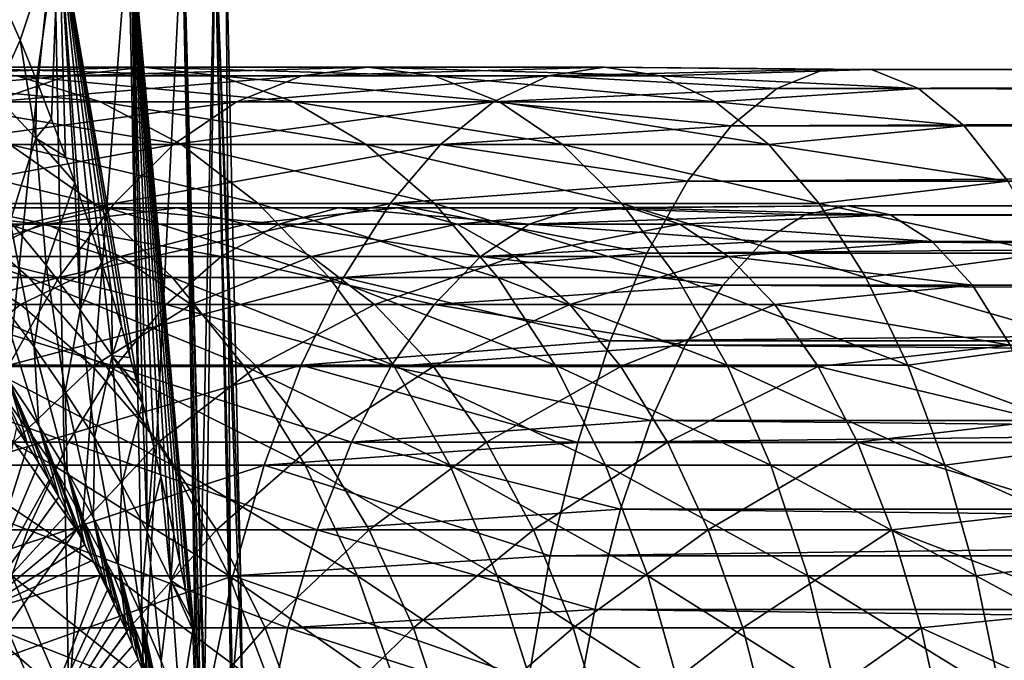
# Model space of a CAD drawing. Header units: metres. Extents: x 26 to 263, y -109 to 109.
# Tile 501 of 656: x 100.76 to 111.41, y 4.59 to 11.51. Entities that reach past the tile are written whole.
import ezdxf

# ---------------------------------------------------------------- set-up
doc = ezdxf.new("R2010")
doc.units = ezdxf.units.M
doc.layers.add('solid_500750', color=7, linetype='CONTINUOUS')

msp = doc.modelspace()

# ---------------------------------------------------------------- linework, layer by layer
at = {"layer": 'solid_500750'}
for points in [[(100.272202, 4.16214, -8.916275), (100.126862, 12.543115, -8.810678), (101.135506, 12.543115, -7.221305)], [(101.292938, 4.16214, -7.307853), (100.272202, 4.16214, -8.916275), (101.135506, 12.543115, -7.221305)], [(101.183853, 12.543115, 7.132659), (100.573639, 11.736312, 8.206505), (100.765572, 11.290514, 7.929624)], [(101.183853, 12.543115, 7.132659), (100.765572, 11.290514, 7.929624), (100.94326, 10.857987, 7.660315)], [(101.183853, 12.543115, 7.132659), (100.94326, 10.857987, 7.660315), (101.106995, 10.439267, 7.399968)], [(101.183853, 12.543115, 7.132659), (101.106995, 10.439267, 7.399968), (101.258575, 10.033756, 7.147298)], [(101.292938, 4.16214, -7.307853), (101.135506, 12.543115, -7.221305), (101.936996, 12.543115, -5.518047)], [(101.183853, 12.543115, 7.132659), (101.95723, 7.861835, 5.79434), (102.047516, 7.532983, 5.589477)], [(101.964699, 12.543115, 5.447567), (101.183853, 12.543115, 7.132659), (102.047516, 7.532983, 5.589477)], [(101.183853, 12.543115, 7.132659), (101.861473, 8.196111, 6.002511), (101.95723, 7.861835, 5.79434)], [(101.183853, 12.543115, 7.132659), (101.758331, 8.540725, 6.217341), (101.861473, 8.196111, 6.002511)], [(101.183853, 12.543115, 7.132659), (101.64753, 8.895577, 6.438343), (101.758331, 8.540725, 6.217341)], [(101.183853, 12.543115, 7.132659), (101.527901, 9.262113, 6.666755), (101.64753, 8.895577, 6.438343)], [(101.183853, 12.543115, 7.132659), (101.398438, 9.641617, 6.903189), (101.527901, 9.262113, 6.666755)], [(101.183853, 12.543115, 7.132659), (101.359009, 9.754002, 6.973129), (101.398438, 9.641617, 6.903189)], [(101.183853, 12.543115, 7.132659), (101.258575, 10.033756, 7.147298), (101.359009, 9.754002, 6.973129)], [(102.104034, 4.16214, -5.584182), (101.292938, 4.16214, -7.307853), (101.936996, 12.543115, -5.518047)], [(102.104034, 4.16214, -5.584182), (101.936996, 12.543115, -5.518047), (102.518692, 12.543115, -3.727767)], [(101.964699, 12.543115, 5.447567), (102.633186, 4.914015, 3.963737), (102.659554, 4.765774, 3.87229)], [(102.531166, 12.543115, 3.678846), (101.964699, 12.543115, 5.447567), (102.659554, 4.765774, 3.87229)], [(101.964699, 12.543115, 5.447567), (102.608292, 5.050486, 4.04799), (102.633186, 4.914015, 3.963737)], [(101.964699, 12.543115, 5.447567), (102.552635, 5.344411, 4.229706), (102.608292, 5.050486, 4.04799)], [(101.964699, 12.543115, 5.447567), (102.492943, 5.644255, 4.415443), (102.552635, 5.344411, 4.229706)], [(101.964699, 12.543115, 5.447567), (102.428886, 5.950712, 4.605488), (102.492943, 5.644255, 4.415443)], [(101.964699, 12.543115, 5.447567), (102.360924, 6.26061, 4.797937), (102.428886, 5.950712, 4.605488)], [(101.964699, 12.543115, 5.447567), (102.288918, 6.573981, 4.99268), (102.360924, 6.26061, 4.797937)], [(101.964699, 12.543115, 5.447567), (102.212723, 6.890733, 5.189709), (102.288918, 6.573981, 4.99268)], [(101.964699, 12.543115, 5.447567), (102.132439, 7.209873, 5.388313), (102.212723, 6.890733, 5.189709)], [(101.964699, 12.543115, 5.447567), (102.091057, 7.369093, 5.487417), (102.132439, 7.209873, 5.388313)], [(101.964699, 12.543115, 5.447567), (102.047516, 7.532983, 5.589477), (102.091057, 7.369093, 5.487417)], [(102.692703, 4.16214, -3.772445), (102.104034, 4.16214, -5.584182), (102.518692, 12.543115, -3.727767)], [(102.692703, 4.16214, -3.772445), (102.518692, 12.543115, -3.727767), (102.871422, 12.543115, -1.878698)], [(102.531166, 12.543115, 3.678846), (102.748863, 4.230798, 3.543376), (102.759872, 4.160825, 3.500491)], [(102.874565, 12.543115, 1.853651), (102.531166, 12.543115, 3.678846), (102.759872, 4.160825, 3.500491)], [(102.531166, 12.543115, 3.678846), (102.706268, 4.492788, 3.704207), (102.748863, 4.230798, 3.543376)], [(102.531166, 12.543115, 3.678846), (102.659554, 4.765774, 3.87229), (102.706268, 4.492788, 3.704207)], [(103.04966, 4.16214, -1.901214), (102.692703, 4.16214, -3.772445), (102.871422, 12.543115, -1.878698)], [(102.874565, 12.543115, 1.853651), (102.759872, 4.160825, 3.500491), (103.066521, 4.16214, 1.762635)], [(103.04966, 4.16214, -1.901214), (102.871422, 12.543115, -1.878698), (102.989624, 12.543115)], [(102.874565, 12.543115, 1.853651), (103.154312, 5.383556), (102.989624, 12.543115)], [(102.874565, 12.543115, 1.853651), (103.169273, 4.16214), (103.154312, 5.383556)], [(102.874565, 12.543115, 1.853651), (103.066521, 4.16214, 1.762635), (103.169273, 4.16214)], [(103.154312, 5.383556), (103.04966, 4.16214, -1.901214), (102.989624, 12.543115)], [(100.497253, 10.695954, 8.473121), (100.765572, 11.290514, 7.929624), (100.573639, 11.736312, 8.206505)], [(100.937782, 10.233142, 7.729266), (100.765572, 11.290514, 7.929624), (100.497253, 10.695954, 8.473121)], [(100.937782, 10.233142, 7.729266), (100.94326, 10.857987, 7.660315), (100.765572, 11.290514, 7.929624)], [(102.095573, 11, 85.048523), (99.807869, 11, 83.29612), (98.885826, 10.905893, 84.396721)], [(101.273064, 10.905893, 86.225372), (102.095573, 11, 85.048523), (98.885826, 10.905893, 84.396721)], [(102.918083, 10.905893, 83.871681), (100.729912, 10.905893, 82.195518), (99.807869, 11, 83.29612)], [(102.095573, 11, 85.048523), (102.918083, 10.905893, 83.871681), (99.807869, 11, 83.29612)], [(104.527443, 11, 86.594666), (102.095573, 11, 85.048523), (101.273064, 10.905893, 86.225372)], [(103.810738, 10.905893, 87.838783), (104.527443, 11, 86.594666), (101.273064, 10.905893, 86.225372)], [(105.244141, 10.905893, 85.350548), (102.918083, 10.905893, 83.871681), (102.095573, 11, 85.048523)], [(104.527443, 11, 86.594666), (105.244141, 10.905893, 85.350548), (102.095573, 11, 85.048523)], [(107.084923, 11, 87.922745), (104.527443, 11, 86.594666), (103.810738, 10.905893, 87.838783)], [(106.4795, 10.905893, 89.224648), (107.084923, 11, 87.922745), (103.810738, 10.905893, 87.838783)], [(107.690353, 10.905893, 86.620842), (105.244141, 10.905893, 85.350548), (104.527443, 11, 86.594666)], [(107.084923, 11, 87.922745), (107.690353, 10.905893, 86.620842), (104.527443, 11, 86.594666)], [(109.456589, 10.974357, 89.715256), (107.084923, 11, 87.922745), (106.4795, 10.905893, 89.224648)], [(108.947891, 10.769925, 91.112907), (109.456589, 10.974357, 89.715256), (106.4795, 10.905893, 89.224648)], [(109.970078, 10.974357, 88.304459), (107.690353, 10.905893, 86.620842), (107.084923, 11, 87.922745)], [(109.456589, 10.974357, 89.715256), (109.970078, 10.974357, 88.304459), (107.084923, 11, 87.922745)], [(109.970078, 10.974357, 88.304459), (110.478783, 10.769925, 86.906807), (107.690353, 10.905893, 86.620842)], [(203.801727, 10.974357, 124.054077), (109.456589, 10.974357, 89.715256), (108.947891, 10.769925, 91.112907)], [(203.29303, 10.769925, 125.451729), (203.801727, 10.974357, 124.054077), (108.947891, 10.769925, 91.112907)], [(204.315216, 10.974357, 122.64328), (109.970078, 10.974357, 88.304459), (109.456589, 10.974357, 89.715256)], [(203.801727, 10.974357, 124.054077), (204.315216, 10.974357, 122.64328), (109.456589, 10.974357, 89.715256)], [(204.823914, 10.769925, 121.245628), (110.478783, 10.769925, 86.906807), (109.970078, 10.974357, 88.304459)], [(204.315216, 10.974357, 122.64328), (204.823914, 10.769925, 121.245628), (109.970078, 10.974357, 88.304459)], [(101.273064, 10.905893, 86.225372), (98.885826, 10.905893, 84.396721), (97.979561, 10.625184, 85.478493)], [(100.46463, 10.625184, 87.38208), (101.273064, 10.905893, 86.225372), (97.979561, 10.625184, 85.478493)], [(101.636177, 10.625184, 81.113747), (99.693504, 10.625184, 79.336266), (98.69632, 10.905893, 80.334846)], [(100.729912, 10.905893, 82.195518), (101.636177, 10.625184, 81.113747), (98.69632, 10.905893, 80.334846)], [(103.810738, 10.905893, 87.838783), (101.273064, 10.905893, 86.225372), (100.46463, 10.625184, 87.38208)], [(103.1063, 10.625184, 89.061615), (103.810738, 10.905893, 87.838783), (100.46463, 10.625184, 87.38208)], [(103.726517, 10.625184, 82.714966), (101.636177, 10.625184, 81.113747), (100.729912, 10.905893, 82.195518)], [(102.918083, 10.905893, 83.871681), (103.726517, 10.625184, 82.714966), (100.729912, 10.905893, 82.195518)], [(105.948578, 10.625184, 84.127716), (103.726517, 10.625184, 82.714966), (102.918083, 10.905893, 83.871681)], [(105.244141, 10.905893, 85.350548), (105.948578, 10.625184, 84.127716), (102.918083, 10.905893, 83.871681)], [(106.4795, 10.905893, 89.224648), (103.810738, 10.905893, 87.838783), (103.1063, 10.625184, 89.061615)], [(105.88443, 10.625184, 90.504272), (106.4795, 10.905893, 89.224648), (103.1063, 10.625184, 89.061615)], [(108.285423, 10.625184, 85.341217), (105.948578, 10.625184, 84.127716), (105.244141, 10.905893, 85.350548)], [(107.690353, 10.905893, 86.620842), (108.285423, 10.625184, 85.341217), (105.244141, 10.905893, 85.350548)], [(108.947891, 10.769925, 91.112907), (106.4795, 10.905893, 89.224648), (105.88443, 10.625184, 90.504272)], [(110.478783, 10.769925, 86.906807), (108.285423, 10.625184, 85.341217), (107.690353, 10.905893, 86.620842)], [(100.937782, 10.233142, 7.729266), (101.106995, 10.439267, 7.399968), (100.94326, 10.857987, 7.660315)], [(108.453445, 10.36487, 92.471382), (108.947891, 10.769925, 91.112907), (105.88443, 10.625184, 90.504272)], [(110.478783, 10.769925, 86.906807), (110.973228, 10.36487, 85.548332), (108.285423, 10.625184, 85.341217)], [(203.29303, 10.769925, 125.451729), (108.947891, 10.769925, 91.112907), (108.453445, 10.36487, 92.471382)], [(202.798584, 10.36487, 126.810204), (203.29303, 10.769925, 125.451729), (108.453445, 10.36487, 92.471382)], [(205.318359, 10.36487, 119.887154), (110.973228, 10.36487, 85.548332), (110.478783, 10.769925, 86.906807)], [(204.823914, 10.769925, 121.245628), (205.318359, 10.36487, 119.887154), (110.478783, 10.769925, 86.906807)], [(100.937782, 10.233142, 7.729266), (100.497253, 10.695954, 8.473121), (100.659607, 9.331402, 8.581141)], [(103.1063, 10.625184, 89.061615), (100.46463, 10.625184, 87.38208), (99.684105, 10.162675, 88.498863)], [(102.426186, 10.162675, 90.242233), (103.1063, 10.625184, 89.061615), (99.684105, 10.162675, 88.498863)], [(102.511162, 10.162675, 80.069313), (100.656273, 10.162675, 78.372154), (99.693504, 10.625184, 79.336266)], [(101.636177, 10.625184, 81.113747), (102.511162, 10.162675, 80.069313), (99.693504, 10.625184, 79.336266)], [(104.507042, 10.162675, 81.598183), (102.511162, 10.162675, 80.069313), (101.636177, 10.625184, 81.113747)], [(103.726517, 10.625184, 82.714966), (104.507042, 10.162675, 81.598183), (101.636177, 10.625184, 81.113747)], [(105.88443, 10.625184, 90.504272), (103.1063, 10.625184, 89.061615), (102.426186, 10.162675, 90.242233)], [(105.309898, 10.162675, 91.739723), (105.88443, 10.625184, 90.504272), (102.426186, 10.162675, 90.242233)], [(106.6287, 10.162675, 82.947098), (104.507042, 10.162675, 81.598183), (103.726517, 10.625184, 82.714966)], [(105.948578, 10.625184, 84.127716), (106.6287, 10.162675, 82.947098), (103.726517, 10.625184, 82.714966)], [(108.453445, 10.36487, 92.471382), (105.88443, 10.625184, 90.504272), (105.309898, 10.162675, 91.739723)], [(108.859947, 10.162675, 84.105766), (106.6287, 10.162675, 82.947098), (105.948578, 10.625184, 84.127716)], [(108.285423, 10.625184, 85.341217), (108.859947, 10.162675, 84.105766), (105.948578, 10.625184, 84.127716)], [(110.973228, 10.36487, 85.548332), (108.859947, 10.162675, 84.105766), (108.285423, 10.625184, 85.341217)], [(100.937782, 10.233142, 7.729266), (101.258575, 10.033756, 7.147298), (101.106995, 10.439267, 7.399968)], [(107.982468, 9.766737, 93.765373), (108.453445, 10.36487, 92.471382), (105.309898, 10.162675, 91.739723)], [(202.798584, 10.36487, 126.810204), (108.453445, 10.36487, 92.471382), (107.982468, 9.766737, 93.765373)], [(202.327606, 9.766737, 128.104202), (202.798584, 10.36487, 126.810204), (107.982468, 9.766737, 93.765373)], [(110.973228, 10.36487, 85.548332), (111.444199, 9.766737, 84.254341), (108.859947, 10.162675, 84.105766)], [(205.789337, 9.766737, 118.593163), (111.444199, 9.766737, 84.254341), (110.973228, 10.36487, 85.548332)], [(205.318359, 10.36487, 119.887154), (205.789337, 9.766737, 118.593163), (110.973228, 10.36487, 85.548332)], [(100.937782, 10.233142, 7.729266), (100.659607, 9.331402, 8.581141), (101.047371, 8.859103, 7.821265)], [(100.937782, 10.233142, 7.729266), (101.359009, 9.754002, 6.973129), (101.258575, 10.033756, 7.147298)], [(100.937782, 10.233142, 7.729266), (101.047371, 8.859103, 7.821265), (101.359009, 9.754002, 6.973129)], [(102.426186, 10.162675, 90.242233), (99.684105, 10.162675, 88.498863), (98.944839, 9.526279, 89.55661)], [(101.782013, 9.526279, 91.360443), (102.426186, 10.162675, 90.242233), (98.944839, 9.526279, 89.55661)], [(101.568146, 9.526279, 77.459007), (99.94458, 9.526279, 75.689522), (98.95652, 10.162675, 76.519638)], [(100.656273, 10.162675, 78.372154), (101.568146, 9.526279, 77.459007), (98.95652, 10.162675, 76.519638)], [(103.33989, 9.526279, 79.080101), (101.568146, 9.526279, 77.459007), (100.656273, 10.162675, 78.372154)], [(102.511162, 10.162675, 80.069313), (103.33989, 9.526279, 79.080101), (100.656273, 10.162675, 78.372154)], [(105.309898, 10.162675, 91.739723), (102.426186, 10.162675, 90.242233), (101.782013, 9.526279, 91.360443)], [(104.765747, 9.526279, 92.909866), (105.309898, 10.162675, 91.739723), (101.782013, 9.526279, 91.360443)], [(105.246315, 9.526279, 80.540436), (103.33989, 9.526279, 79.080101), (102.511162, 10.162675, 80.069313)], [(104.507042, 10.162675, 81.598183), (105.246315, 9.526279, 80.540436), (102.511162, 10.162675, 80.069313)], [(107.272865, 9.526279, 81.828888), (105.246315, 9.526279, 80.540436), (104.507042, 10.162675, 81.598183)], [(106.6287, 10.162675, 82.947098), (107.272865, 9.526279, 81.828888), (104.507042, 10.162675, 81.598183)], [(107.982468, 9.766737, 93.765373), (105.309898, 10.162675, 91.739723), (104.765747, 9.526279, 92.909866)], [(109.404106, 9.526279, 82.935623), (107.272865, 9.526279, 81.828888), (106.6287, 10.162675, 82.947098)], [(108.859947, 10.162675, 84.105766), (109.404106, 9.526279, 82.935623), (106.6287, 10.162675, 82.947098)], [(111.444199, 9.766737, 84.254341), (109.404106, 9.526279, 82.935623), (108.859947, 10.162675, 84.105766)], [(101.415146, 8.37451, 7.051849), (101.359009, 9.754002, 6.973129), (101.047371, 8.859103, 7.821265)], [(101.415146, 8.37451, 7.051849), (101.398438, 9.641617, 6.903189), (101.359009, 9.754002, 6.973129)], [(107.543739, 8.986669, 94.970779), (107.982468, 9.766737, 93.765373), (104.765747, 9.526279, 92.909866)], [(202.327606, 9.766737, 128.104202), (107.982468, 9.766737, 93.765373), (107.543739, 8.986669, 94.970779)], [(201.88887, 8.986669, 129.309601), (202.327606, 9.766737, 128.104202), (107.543739, 8.986669, 94.970779)], [(111.444199, 9.766737, 84.254341), (111.882935, 8.986669, 83.048935), (109.404106, 9.526279, 82.935623)], [(101.415146, 8.37451, 7.051849), (101.527901, 9.262113, 6.666755), (101.398438, 9.641617, 6.903189)], [(101.782013, 9.526279, 91.360443), (98.944839, 9.526279, 89.55661), (98.259483, 8.726887, 90.537224)], [(101.184822, 8.726887, 92.39711), (101.782013, 9.526279, 91.360443), (98.259483, 8.726887, 90.537224)], [(100.860588, 8.726887, 74.919952), (99.461235, 8.726887, 73.098419), (98.481583, 9.526279, 73.785141)], [(99.94458, 9.526279, 75.689522), (100.860588, 8.726887, 74.919952), (98.481583, 9.526279, 73.785141)], [(100.988327, 9.301299, 86.632774), (98.566635, 9.301299, 84.777733), (99.391541, 9.477854, 83.793076)], [(101.04911, 9.301299, 81.814507), (100.224197, 9.477854, 82.799164), (99.047539, 9.301299, 79.983139)], [(101.72419, 9.477854, 85.57991), (99.391541, 9.477854, 83.793076), (100.224197, 9.477854, 82.799164)], [(101.72419, 9.477854, 85.57991), (100.988327, 9.301299, 86.632774), (99.391541, 9.477854, 83.793076)], [(102.413521, 8.726887, 76.61245), (100.860588, 8.726887, 74.919952), (99.94458, 9.526279, 75.689522)], [(101.568146, 9.526279, 77.459007), (102.413521, 8.726887, 76.61245), (99.94458, 9.526279, 75.689522)], [(102.466965, 9.477854, 84.517143), (100.224197, 9.477854, 82.799164), (101.04911, 9.301299, 81.814507)], [(102.466965, 9.477854, 84.517143), (101.72419, 9.477854, 85.57991), (100.224197, 9.477854, 82.799164)], [(103.56263, 9.301299, 88.26947), (100.988327, 9.301299, 86.632774), (101.72419, 9.477854, 85.57991)], [(103.20282, 9.301299, 83.464272), (102.466965, 9.477854, 84.517143), (101.04911, 9.301299, 81.814507)], [(104.765747, 9.526279, 92.909866), (101.782013, 9.526279, 91.360443), (101.184822, 8.726887, 92.39711)], [(104.261269, 8.726887, 93.994682), (104.765747, 9.526279, 92.909866), (101.184822, 8.726887, 92.39711)], [(104.108185, 8.726887, 78.163017), (102.413521, 8.726887, 76.61245), (101.568146, 9.526279, 77.459007)], [(103.33989, 9.526279, 79.080101), (104.108185, 8.726887, 78.163017), (101.568146, 9.526279, 77.459007)], [(104.203827, 9.477854, 87.156425), (101.72419, 9.477854, 85.57991), (102.466965, 9.477854, 84.517143)], [(104.203827, 9.477854, 87.156425), (103.56263, 9.301299, 88.26947), (101.72419, 9.477854, 85.57991)], [(104.851051, 9.477854, 86.032906), (102.466965, 9.477854, 84.517143), (103.20282, 9.301299, 83.464272)], [(104.851051, 9.477854, 86.032906), (104.203827, 9.477854, 87.156425), (102.466965, 9.477854, 84.517143)], [(105.492249, 9.301299, 84.919853), (104.851051, 9.477854, 86.032906), (103.20282, 9.301299, 83.464272)], [(105.931671, 8.726887, 79.559822), (104.108185, 8.726887, 78.163017), (103.33989, 9.526279, 79.080101)], [(105.246315, 9.526279, 80.540436), (105.931671, 8.726887, 79.559822), (103.33989, 9.526279, 79.080101)], [(106.269913, 9.301299, 89.675339), (103.56263, 9.301299, 88.26947), (104.203827, 9.477854, 87.156425)], [(106.811554, 9.477854, 88.510597), (104.203827, 9.477854, 87.156425), (104.851051, 9.477854, 86.032906)], [(106.811554, 9.477854, 88.510597), (106.269913, 9.301299, 89.675339), (104.203827, 9.477854, 87.156425)], [(107.543739, 8.986669, 94.970779), (104.765747, 9.526279, 92.909866), (104.261269, 8.726887, 93.994682)], [(107.358292, 9.477854, 87.3349), (104.851051, 9.477854, 86.032906), (105.492249, 9.301299, 84.919853)], [(107.358292, 9.477854, 87.3349), (106.811554, 9.477854, 88.510597), (104.851051, 9.477854, 86.032906)], [(107.870064, 8.726887, 80.792221), (105.931671, 8.726887, 79.559822), (105.246315, 9.526279, 80.540436)], [(107.272865, 9.526279, 81.828888), (107.870064, 8.726887, 80.792221), (105.246315, 9.526279, 80.540436)], [(107.89994, 9.301299, 86.170151), (107.358292, 9.477854, 87.3349), (105.492249, 9.301299, 84.919853)], [(109.250931, 9.403304, 90.280312), (106.269913, 9.301299, 89.675339), (106.811554, 9.477854, 88.510597)], [(109.713333, 9.5, 89.009857), (106.811554, 9.477854, 88.510597), (107.358292, 9.477854, 87.3349)], [(109.713333, 9.5, 89.009857), (109.250931, 9.403304, 90.280312), (106.811554, 9.477854, 88.510597)], [(109.908577, 8.726887, 81.850807), (107.870064, 8.726887, 80.792221), (107.272865, 9.526279, 81.828888)], [(109.404106, 9.526279, 82.935623), (109.908577, 8.726887, 81.850807), (107.272865, 9.526279, 81.828888)], [(110.175743, 9.403304, 87.739403), (109.713333, 9.5, 89.009857), (107.358292, 9.477854, 87.3349)], [(110.175743, 9.403304, 87.739403), (107.358292, 9.477854, 87.3349), (107.89994, 9.301299, 86.170151)], [(203.596069, 9.403304, 124.619133), (109.250931, 9.403304, 90.280312), (109.713333, 9.5, 89.009857)], [(111.882935, 8.986669, 83.048935), (109.908577, 8.726887, 81.850807), (109.404106, 9.526279, 82.935623)], [(204.058472, 9.5, 123.348679), (109.713333, 9.5, 89.009857), (110.175743, 9.403304, 87.739403)], [(204.058472, 9.5, 123.348679), (203.596069, 9.403304, 124.619133), (109.713333, 9.5, 89.009857)], [(204.520889, 9.403304, 122.078224), (204.058472, 9.5, 123.348679), (110.175743, 9.403304, 87.739403)], [(109.250931, 9.403304, 90.280312), (108.797935, 9.115183, 91.524902), (106.269913, 9.301299, 89.675339)], [(110.628738, 9.115183, 86.494804), (110.175743, 9.403304, 87.739403), (107.89994, 9.301299, 86.170151)], [(203.143066, 9.115183, 125.863731), (108.797935, 9.115183, 91.524902), (109.250931, 9.403304, 90.280312)], [(203.596069, 9.403304, 124.619133), (203.143066, 9.115183, 125.863731), (109.250931, 9.403304, 90.280312)], [(204.520889, 9.403304, 122.078224), (110.175743, 9.403304, 87.739403), (110.628738, 9.115183, 86.494804)], [(204.973877, 9.115183, 120.833633), (204.520889, 9.403304, 122.078224), (110.628738, 9.115183, 86.494804)], [(100.988327, 9.301299, 86.632774), (100.273102, 8.951479, 87.656128), (98.566635, 9.301299, 84.777733)], [(101.04911, 9.301299, 81.814507), (99.047539, 9.301299, 79.983139), (99.929764, 8.951479, 79.099678)], [(101.850891, 8.951479, 80.857452), (101.04911, 9.301299, 81.814507), (99.929764, 8.951479, 79.099678)], [(102.939407, 8.951479, 89.351326), (100.273102, 8.951479, 87.656128), (100.988327, 9.301299, 86.632774)], [(100.659607, 9.331402, 8.581141), (100.561928, 8.449957, 9.483027), (100.918335, 7.974604, 8.716702)], [(101.047371, 8.859103, 7.821265), (100.659607, 9.331402, 8.581141), (100.918335, 7.974604, 8.716702)], [(103.56263, 9.301299, 88.26947), (102.939407, 8.951479, 89.351326), (100.988327, 9.301299, 86.632774)], [(103.20282, 9.301299, 83.464272), (101.04911, 9.301299, 81.814507), (101.850891, 8.951479, 80.857452)], [(101.415146, 8.37451, 7.051849), (101.64753, 8.895577, 6.438343), (101.527901, 9.262113, 6.666755)], [(103.918053, 8.951479, 82.440918), (103.20282, 9.301299, 83.464272), (101.850891, 8.951479, 80.857452)], [(105.743446, 8.951479, 90.807442), (102.939407, 8.951479, 89.351326), (103.56263, 9.301299, 88.26947)], [(105.492249, 9.301299, 84.919853), (103.20282, 9.301299, 83.464272), (103.918053, 8.951479, 82.440918)], [(106.269913, 9.301299, 89.675339), (105.743446, 8.951479, 90.807442), (103.56263, 9.301299, 88.26947)], [(106.115471, 8.951479, 83.838005), (105.492249, 9.301299, 84.919853), (103.918053, 8.951479, 82.440918)], [(107.89994, 9.301299, 86.170151), (105.492249, 9.301299, 84.919853), (106.115471, 8.951479, 83.838005)], [(108.797935, 9.115183, 91.524902), (105.743446, 8.951479, 90.807442), (106.269913, 9.301299, 89.675339)], [(108.426407, 8.951479, 85.038048), (107.89994, 9.301299, 86.170151), (106.115471, 8.951479, 83.838005)], [(110.628738, 9.115183, 86.494804), (107.89994, 9.301299, 86.170151), (108.426407, 8.951479, 85.038048)], [(108.797935, 9.115183, 91.524902), (108.363571, 8.641504, 92.7183), (105.743446, 8.951479, 90.807442)], [(202.70871, 8.641504, 127.057121), (108.363571, 8.641504, 92.7183), (108.797935, 9.115183, 91.524902)], [(111.063095, 8.641504, 85.301414), (110.628738, 9.115183, 86.494804), (108.426407, 8.951479, 85.038048)], [(203.143066, 9.115183, 125.863731), (202.70871, 8.641504, 127.057121), (108.797935, 9.115183, 91.524902)], [(204.973877, 9.115183, 120.833633), (110.628738, 9.115183, 86.494804), (111.063095, 8.641504, 85.301414)], [(205.408234, 8.641504, 119.640236), (204.973877, 9.115183, 120.833633), (111.063095, 8.641504, 85.301414)], [(100.770111, 8.43491, 78.258156), (99.929764, 8.951479, 79.099678), (99.079865, 8.43491, 76.416008)], [(102.345764, 8.43491, 90.381828), (99.59182, 8.43491, 88.630913), (100.273102, 8.951479, 87.656128)], [(101.850891, 8.951479, 80.857452), (99.929764, 8.951479, 79.099678), (100.770111, 8.43491, 78.258156)], [(102.939407, 8.951479, 89.351326), (102.345764, 8.43491, 90.381828), (100.273102, 8.951479, 87.656128)], [(102.614616, 8.43491, 79.945824), (101.850891, 8.951479, 80.857452), (100.770111, 8.43491, 78.258156)], [(103.918053, 8.951479, 82.440918), (101.850891, 8.951479, 80.857452), (102.614616, 8.43491, 79.945824)], [(105.241974, 8.43491, 91.885803), (102.345764, 8.43491, 90.381828), (102.939407, 8.951479, 89.351326)], [(104.599335, 8.43491, 81.466141), (103.918053, 8.951479, 82.440918), (102.614616, 8.43491, 79.945824)], [(105.743446, 8.951479, 90.807442), (105.241974, 8.43491, 91.885803), (102.939407, 8.951479, 89.351326)], [(106.115471, 8.951479, 83.838005), (103.918053, 8.951479, 82.440918), (104.599335, 8.43491, 81.466141)], [(107.145416, 8.039196, 96.065147), (107.543739, 8.986669, 94.970779), (104.261269, 8.726887, 93.994682)], [(106.709114, 8.43491, 82.807503), (106.115471, 8.951479, 83.838005), (104.599335, 8.43491, 81.466141)], [(108.363571, 8.641504, 92.7183), (105.241974, 8.43491, 91.885803), (105.743446, 8.951479, 90.807442)], [(108.426407, 8.951479, 85.038048), (106.115471, 8.951479, 83.838005), (106.709114, 8.43491, 82.807503)], [(108.927879, 8.43491, 83.959686), (108.426407, 8.951479, 85.038048), (106.709114, 8.43491, 82.807503)], [(201.88887, 8.986669, 129.309601), (107.543739, 8.986669, 94.970779), (107.145416, 8.039196, 96.065147)], [(201.490555, 8.039196, 130.403976), (201.88887, 8.986669, 129.309601), (107.145416, 8.039196, 96.065147)], [(111.063095, 8.641504, 85.301414), (108.426407, 8.951479, 85.038048), (108.927879, 8.43491, 83.959686)], [(111.882935, 8.986669, 83.048935), (112.28125, 8.039196, 81.954567), (109.908577, 8.726887, 81.850807)], [(101.047371, 8.859103, 7.821265), (100.918335, 7.974604, 8.716702), (101.254318, 7.488994, 7.941622)], [(101.415146, 8.37451, 7.051849), (101.047371, 8.859103, 7.821265), (101.254318, 7.488994, 7.941622)], [(101.762962, 7.878024, 6.273802), (101.64753, 8.895577, 6.438343), (101.415146, 8.37451, 7.051849)], [(101.762962, 7.878024, 6.273802), (101.758331, 8.540725, 6.217341), (101.64753, 8.895577, 6.438343)], [(101.184822, 8.726887, 92.39711), (98.259483, 8.726887, 90.537224), (97.639755, 7.778174, 91.42392)], [(100.644821, 7.778174, 93.334488), (101.184822, 8.726887, 92.39711), (97.639755, 7.778174, 91.42392)], [(101.688866, 7.778174, 74.224075), (100.347069, 7.778174, 72.477463), (99.461235, 8.726887, 73.098419)], [(100.860588, 8.726887, 74.919952), (101.688866, 7.778174, 74.224075), (99.461235, 8.726887, 73.098419)], [(104.261269, 8.726887, 93.994682), (101.184822, 8.726887, 92.39711), (100.644821, 7.778174, 93.334488)], [(103.805107, 7.778174, 94.975601), (104.261269, 8.726887, 93.994682), (100.644821, 7.778174, 93.334488)], [(103.177933, 7.778174, 75.84697), (101.688866, 7.778174, 74.224075), (100.860588, 8.726887, 74.919952)], [(102.413521, 8.726887, 76.61245), (103.177933, 7.778174, 75.84697), (100.860588, 8.726887, 74.919952)], [(104.802902, 7.778174, 77.333763), (103.177933, 7.778174, 75.84697), (102.413521, 8.726887, 76.61245)], [(104.108185, 8.726887, 78.163017), (104.802902, 7.778174, 77.333763), (102.413521, 8.726887, 76.61245)], [(107.145416, 8.039196, 96.065147), (104.261269, 8.726887, 93.994682), (103.805107, 7.778174, 94.975601)], [(106.551392, 7.778174, 78.673126), (104.802902, 7.778174, 77.333763), (104.108185, 8.726887, 78.163017)], [(105.931671, 8.726887, 79.559822), (106.551392, 7.778174, 78.673126), (104.108185, 8.726887, 78.163017)], [(108.363571, 8.641504, 92.7183), (107.956688, 7.991909, 93.836197), (105.241974, 8.43491, 91.885803)], [(108.410057, 7.778174, 79.854836), (106.551392, 7.778174, 78.673126), (105.931671, 8.726887, 79.559822)], [(107.870064, 8.726887, 80.792221), (108.410057, 7.778174, 79.854836), (105.931671, 8.726887, 79.559822)], [(110.364738, 7.778174, 80.869888), (108.410057, 7.778174, 79.854836), (107.870064, 8.726887, 80.792221)], [(109.908577, 8.726887, 81.850807), (110.364738, 7.778174, 80.869888), (107.870064, 8.726887, 80.792221)], [(202.301834, 7.991909, 128.175018), (107.956688, 7.991909, 93.836197), (108.363571, 8.641504, 92.7183)], [(202.70871, 8.641504, 127.057121), (202.301834, 7.991909, 128.175018), (108.363571, 8.641504, 92.7183)], [(111.469978, 7.991909, 84.18351), (111.063095, 8.641504, 85.301414), (108.927879, 8.43491, 83.959686)], [(112.28125, 8.039196, 81.954567), (110.364738, 7.778174, 80.869888), (109.908577, 8.726887, 81.850807)], [(205.408234, 8.641504, 119.640236), (111.063095, 8.641504, 85.301414), (111.469978, 7.991909, 84.18351)], [(101.762962, 7.878024, 6.273802), (101.861473, 8.196111, 6.002511), (101.758331, 8.540725, 6.217341)], [(101.792763, 7.761214, 91.341782), (98.957176, 7.761214, 89.538963), (99.59182, 8.43491, 88.630913)], [(100.770111, 8.43491, 78.258156), (99.079865, 8.43491, 76.416008), (99.928093, 7.761214, 75.703377)], [(102.345764, 8.43491, 90.381828), (101.792763, 7.761214, 91.341782), (99.59182, 8.43491, 88.630913)], [(101.552925, 7.761214, 77.474243), (100.770111, 8.43491, 78.258156), (99.928093, 7.761214, 75.703377)], [(100.561928, 8.449957, 9.483027), (100.64283, 7.610109, 10.41847), (100.969994, 7.123707, 9.644343)], [(100.918335, 7.974604, 8.716702), (100.561928, 8.449957, 9.483027), (100.969994, 7.123707, 9.644343)], [(102.614616, 8.43491, 79.945824), (100.770111, 8.43491, 78.258156), (101.552925, 7.761214, 77.474243)], [(103.326057, 7.761214, 79.096611), (102.614616, 8.43491, 79.945824), (101.552925, 7.761214, 77.474243)], [(104.774826, 7.761214, 92.890343), (101.792763, 7.761214, 91.341782), (102.345764, 8.43491, 90.381828)], [(105.241974, 8.43491, 91.885803), (104.774826, 7.761214, 92.890343), (102.345764, 8.43491, 90.381828)], [(104.599335, 8.43491, 81.466141), (102.614616, 8.43491, 79.945824), (103.326057, 7.761214, 79.096611)], [(105.233978, 7.761214, 80.55809), (104.599335, 8.43491, 81.466141), (103.326057, 7.761214, 79.096611)], [(106.709114, 8.43491, 82.807503), (104.599335, 8.43491, 81.466141), (105.233978, 7.761214, 80.55809)], [(107.956688, 7.991909, 93.836197), (104.774826, 7.761214, 92.890343), (105.241974, 8.43491, 91.885803)], [(107.262115, 7.761214, 81.847549), (106.709114, 8.43491, 82.807503), (105.233978, 7.761214, 80.55809)], [(108.927879, 8.43491, 83.959686), (106.709114, 8.43491, 82.807503), (107.262115, 7.761214, 81.847549)], [(109.39502, 7.761214, 82.955147), (108.927879, 8.43491, 83.959686), (107.262115, 7.761214, 81.847549)], [(111.469978, 7.991909, 84.18351), (108.927879, 8.43491, 83.959686), (109.39502, 7.761214, 82.955147)], [(101.415146, 8.37451, 7.051849), (101.254318, 7.488994, 7.941622), (101.57003, 6.993539, 7.158713)], [(101.762962, 7.878024, 6.273802), (101.415146, 8.37451, 7.051849), (101.57003, 6.993539, 7.158713)], [(101.762962, 7.878024, 6.273802), (101.95723, 7.861835, 5.79434), (101.861473, 8.196111, 6.002511)], [(100.294075, 8.08781, 11.183656), (100.726112, 7.102076, 11.772091), (100.850204, 6.90841, 11.470826)], [(100.64283, 7.610109, 10.41847), (100.294075, 8.08781, 11.183656), (100.850204, 6.90841, 11.470826)], [(106.794937, 6.941967, 97.028091), (107.145416, 8.039196, 96.065147), (103.805107, 7.778174, 94.975601)], [(107.956688, 7.991909, 93.836197), (107.585564, 7.179621, 94.85585), (104.774826, 7.761214, 92.890343)], [(201.490555, 8.039196, 130.403976), (107.145416, 8.039196, 96.065147), (106.794937, 6.941967, 97.028091)], [(201.140076, 6.941967, 131.366913), (201.490555, 8.039196, 130.403976), (106.794937, 6.941967, 97.028091)], [(201.93071, 7.179621, 129.194672), (107.585564, 7.179621, 94.85585), (107.956688, 7.991909, 93.836197)], [(202.301834, 7.991909, 128.175018), (201.93071, 7.179621, 129.194672), (107.956688, 7.991909, 93.836197)], [(111.841103, 7.179621, 83.163864), (111.469978, 7.991909, 84.18351), (109.39502, 7.761214, 82.955147)], [(112.28125, 8.039196, 81.954567), (112.631737, 6.941967, 80.991623), (110.364738, 7.778174, 80.869888)], [(100.918335, 7.974604, 8.716702), (100.969994, 7.123707, 9.644343), (101.275917, 6.629114, 8.862286)], [(101.254318, 7.488994, 7.941622), (100.918335, 7.974604, 8.716702), (101.275917, 6.629114, 8.862286)], [(101.762962, 7.878024, 6.273802), (101.57003, 6.993539, 7.158713), (101.865608, 6.488531, 6.368824)], [(101.762962, 7.878024, 6.273802), (102.091057, 7.369093, 5.487417), (102.047516, 7.532983, 5.589477)], [(101.762962, 7.878024, 6.273802), (101.865608, 6.488531, 6.368824), (102.091057, 7.369093, 5.487417)], [(101.762962, 7.878024, 6.273802), (102.047516, 7.532983, 5.589477), (101.95723, 7.861835, 5.79434)], [(101.123924, 6.696376, 71.932892), (99.984161, 6.696376, 70.145729), (99.162766, 7.778174, 70.620445)], [(100.347069, 7.778174, 72.477463), (101.123924, 6.696376, 71.932892), (99.162766, 7.778174, 70.620445)], [(103.805107, 7.778174, 94.975601), (100.644821, 7.778174, 93.334488), (100.171257, 6.696376, 94.156555)], [(103.405067, 6.696376, 95.835846), (103.805107, 7.778174, 94.975601), (100.171257, 6.696376, 94.156555)], [(102.415253, 6.696376, 73.613815), (101.123924, 6.696376, 71.932892), (100.347069, 7.778174, 72.477463)], [(101.688866, 7.778174, 74.224075), (102.415253, 6.696376, 73.613815), (100.347069, 7.778174, 72.477463)], [(103.848305, 6.696376, 75.175659), (102.415253, 6.696376, 73.613815), (101.688866, 7.778174, 74.224075)], [(103.177933, 7.778174, 75.84697), (103.848305, 6.696376, 75.175659), (101.688866, 7.778174, 74.224075)], [(105.412155, 6.696376, 76.606529), (103.848305, 6.696376, 75.175659), (103.177933, 7.778174, 75.84697)], [(104.802902, 7.778174, 77.333763), (105.412155, 6.696376, 76.606529), (103.177933, 7.778174, 75.84697)], [(106.794937, 6.941967, 97.028091), (103.805107, 7.778174, 94.975601), (103.405067, 6.696376, 95.835846)], [(107.094872, 6.696376, 77.895515), (105.412155, 6.696376, 76.606529), (104.802902, 7.778174, 77.333763)], [(106.551392, 7.778174, 78.673126), (107.094872, 6.696376, 77.895515), (104.802902, 7.778174, 77.333763)], [(108.883629, 6.696376, 79.032776), (107.094872, 6.696376, 77.895515), (106.551392, 7.778174, 78.673126)], [(108.410057, 7.778174, 79.854836), (108.883629, 6.696376, 79.032776), (106.551392, 7.778174, 78.673126)], [(110.764778, 6.696376, 80.009644), (108.883629, 6.696376, 79.032776), (108.410057, 7.778174, 79.854836)], [(110.364738, 7.778174, 80.869888), (110.764778, 6.696376, 80.009644), (108.410057, 7.778174, 79.854836)], [(112.631737, 6.941967, 80.991623), (110.764778, 6.696376, 80.009644), (110.364738, 7.778174, 80.869888)], [(101.290703, 6.942942, 92.213303), (98.380997, 6.942942, 90.363358), (98.957176, 7.761214, 89.538963)], [(101.792763, 7.761214, 91.341782), (101.290703, 6.942942, 92.213303), (98.957176, 7.761214, 89.538963)], [(101.552925, 7.761214, 77.474243), (99.928093, 7.761214, 75.703377), (100.698174, 6.942942, 75.056396)], [(102.263634, 6.942942, 76.76255), (101.552925, 7.761214, 77.474243), (100.698174, 6.942942, 75.056396)], [(104.350716, 6.942942, 93.802345), (101.290703, 6.942942, 92.213303), (101.792763, 7.761214, 91.341782)], [(103.326057, 7.761214, 79.096611), (101.552925, 7.761214, 77.474243), (102.263634, 6.942942, 76.76255)], [(104.774826, 7.761214, 92.890343), (104.350716, 6.942942, 93.802345), (101.792763, 7.761214, 91.341782)], [(103.97197, 6.942942, 78.325623), (103.326057, 7.761214, 79.096611), (102.263634, 6.942942, 76.76255)], [(105.233978, 7.761214, 80.55809), (103.326057, 7.761214, 79.096611), (103.97197, 6.942942, 78.325623)], [(105.81015, 6.942942, 79.733688), (105.233978, 7.761214, 80.55809), (103.97197, 6.942942, 78.325623)], [(107.585564, 7.179621, 94.85585), (104.350716, 6.942942, 93.802345), (104.774826, 7.761214, 92.890343)], [(107.262115, 7.761214, 81.847549), (105.233978, 7.761214, 80.55809), (105.81015, 6.942942, 79.733688)], [(107.764175, 6.942942, 80.976028), (107.262115, 7.761214, 81.847549), (105.81015, 6.942942, 79.733688)], [(109.39502, 7.761214, 82.955147), (107.262115, 7.761214, 81.847549), (107.764175, 6.942942, 80.976028)], [(109.81913, 6.942942, 82.043152), (109.39502, 7.761214, 82.955147), (107.764175, 6.942942, 80.976028)], [(111.841103, 7.179621, 83.163864), (109.39502, 7.761214, 82.955147), (109.81913, 6.942942, 82.043152)], [(100.64283, 7.610109, 10.41847), (100.850204, 6.90841, 11.470826), (100.96772, 6.718817, 11.176435)], [(100.64283, 7.610109, 10.41847), (100.96772, 6.718817, 11.176435), (101.078979, 6.533374, 10.888866)], [(100.64283, 7.610109, 10.41847), (101.078979, 6.533374, 10.888866), (101.184212, 6.352297, 10.608124)], [(100.969994, 7.123707, 9.644343), (100.64283, 7.610109, 10.41847), (101.184212, 6.352297, 10.608124)], [(101.254318, 7.488994, 7.941622), (101.275917, 6.629114, 8.862286), (101.560883, 6.126758, 8.073235)], [(101.57003, 6.993539, 7.158713), (101.254318, 7.488994, 7.941622), (101.560883, 6.126758, 8.073235)], [(102.141197, 5.974081, 5.572737), (102.091057, 7.369093, 5.487417), (101.865608, 6.488531, 6.368824)], [(102.141197, 5.974081, 5.572737), (102.132439, 7.209873, 5.388313), (102.091057, 7.369093, 5.487417)], [(102.141197, 5.974081, 5.572737), (102.212723, 6.890733, 5.189709), (102.132439, 7.209873, 5.388313)], [(107.585564, 7.179621, 94.85585), (107.257759, 6.221177, 95.756493), (104.350716, 6.942942, 93.802345)], [(201.602905, 6.221177, 130.095322), (107.257759, 6.221177, 95.756493), (107.585564, 7.179621, 94.85585)], [(201.93071, 7.179621, 129.194672), (201.602905, 6.221177, 130.095322), (107.585564, 7.179621, 94.85585)], [(112.168907, 6.221177, 82.263222), (111.841103, 7.179621, 83.163864), (109.81913, 6.942942, 82.043152)], [(100.850204, 6.90841, 11.470826), (100.726112, 7.102076, 11.772091), (100.27227, 5.083342, 36.392689)], [(100.969994, 7.123707, 9.644343), (101.184212, 6.352297, 10.608124), (101.283966, 6.175121, 10.334005)], [(100.969994, 7.123707, 9.644343), (101.283966, 6.175121, 10.334005), (101.378326, 6.002244, 10.066687)], [(100.969994, 7.123707, 9.644343), (101.378326, 6.002244, 10.066687), (101.467712, 5.833388, 9.805787)], [(101.275917, 6.629114, 8.862286), (100.969994, 7.123707, 9.644343), (101.467712, 5.833388, 9.805787)], [(100.848938, 5.995336, 92.980164), (97.874008, 5.995336, 91.088753), (98.380997, 6.942942, 90.363358)], [(101.290703, 6.942942, 92.213303), (100.848938, 5.995336, 92.980164), (98.380997, 6.942942, 90.363358)], [(101.375778, 5.995336, 74.487114), (100.698174, 6.942942, 75.056396), (100.012222, 5.995336, 72.712181)], [(102.263634, 6.942942, 76.76255), (100.698174, 6.942942, 75.056396), (101.375778, 5.995336, 74.487114)], [(103.977539, 5.995336, 94.60482), (100.848938, 5.995336, 92.980164), (101.290703, 6.942942, 92.213303)], [(104.350716, 6.942942, 93.802345), (103.977539, 5.995336, 94.60482), (101.290703, 6.942942, 92.213303)], [(102.888985, 5.995336, 76.136322), (102.263634, 6.942942, 76.76255), (101.375778, 5.995336, 74.487114)], [(101.57003, 6.993539, 7.158713), (101.560883, 6.126758, 8.073235), (101.825165, 5.616967, 7.278079)], [(101.865608, 6.488531, 6.368824), (101.57003, 6.993539, 7.158713), (101.825165, 5.616967, 7.278079)], [(103.97197, 6.942942, 78.325623), (102.263634, 6.942942, 76.76255), (102.888985, 5.995336, 76.136322)], [(104.540298, 5.995336, 77.647224), (103.97197, 6.942942, 78.325623), (102.888985, 5.995336, 76.136322)], [(106.498817, 5.715424, 97.841667), (106.794937, 6.941967, 97.028091), (103.405067, 6.696376, 95.835846)], [(105.81015, 6.942942, 79.733688), (103.97197, 6.942942, 78.325623), (104.540298, 5.995336, 77.647224)], [(107.257759, 6.221177, 95.756493), (103.977539, 5.995336, 94.60482), (104.350716, 6.942942, 93.802345)], [(106.317139, 5.995336, 79.008293), (105.81015, 6.942942, 79.733688), (104.540298, 5.995336, 77.647224)], [(107.764175, 6.942942, 80.976028), (105.81015, 6.942942, 79.733688), (106.317139, 5.995336, 79.008293)], [(108.20594, 5.995336, 80.209167), (107.764175, 6.942942, 80.976028), (106.317139, 5.995336, 79.008293)], [(201.140076, 6.941967, 131.366913), (106.794937, 6.941967, 97.028091), (106.498817, 5.715424, 97.841667)], [(200.843964, 5.715424, 132.180481), (201.140076, 6.941967, 131.366913), (106.498817, 5.715424, 97.841667)], [(109.81913, 6.942942, 82.043152), (107.764175, 6.942942, 80.976028), (108.20594, 5.995336, 80.209167)], [(110.192314, 5.995336, 81.240669), (109.81913, 6.942942, 82.043152), (108.20594, 5.995336, 80.209167)], [(112.168907, 6.221177, 82.263222), (109.81913, 6.942942, 82.043152), (110.192314, 5.995336, 81.240669)], [(112.631737, 6.941967, 80.991623), (112.927849, 5.715424, 80.178047), (110.764778, 6.696376, 80.009644)], [(100.96772, 6.718817, 11.176435), (100.850204, 6.90841, 11.470826), (100.27227, 5.083342, 36.392689)], [(102.141197, 5.974081, 5.572737), (102.288918, 6.573981, 4.99268), (102.212723, 6.890733, 5.189709)], [(101.078979, 6.533374, 10.888866), (100.96772, 6.718817, 11.176435), (100.27227, 5.083342, 36.392689)], [(103.405067, 6.696376, 95.835846), (100.171257, 6.696376, 94.156555), (99.772224, 5.5, 94.849236)], [(103.067986, 5.5, 96.560699), (103.405067, 6.696376, 95.835846), (99.772224, 5.5, 94.849236)], [(101.778503, 5.5, 71.474037), (100.676285, 5.5, 69.745728), (99.984161, 6.696376, 70.145729)], [(101.123924, 6.696376, 71.932892), (101.778503, 5.5, 71.474037), (99.984161, 6.696376, 70.145729)], [(103.027306, 5.5, 73.099602), (101.778503, 5.5, 71.474037), (101.123924, 6.696376, 71.932892)], [(102.415253, 6.696376, 73.613815), (103.027306, 5.5, 73.099602), (101.123924, 6.696376, 71.932892)], [(101.275917, 6.629114, 8.862286), (101.467712, 5.833388, 9.805787), (101.552567, 5.668141, 9.550964)], [(101.275917, 6.629114, 8.862286), (101.552567, 5.668141, 9.550964), (101.632881, 5.507007, 9.302572)], [(101.275917, 6.629114, 8.862286), (101.632881, 5.507007, 9.302572), (101.709328, 5.349002, 9.059293)], [(101.560883, 6.126758, 8.073235), (101.275917, 6.629114, 8.862286), (101.709328, 5.349002, 9.059293)], [(104.413162, 5.5, 74.610008), (103.027306, 5.5, 73.099602), (102.415253, 6.696376, 73.613815)], [(103.848305, 6.696376, 75.175659), (104.413162, 5.5, 74.610008), (102.415253, 6.696376, 73.613815)], [(106.498817, 5.715424, 97.841667), (103.405067, 6.696376, 95.835846), (103.067986, 5.5, 96.560699)], [(105.925514, 5.5, 75.993759), (104.413162, 5.5, 74.610008), (103.848305, 6.696376, 75.175659)], [(105.412155, 6.696376, 76.606529), (105.925514, 5.5, 75.993759), (103.848305, 6.696376, 75.175659)], [(107.552811, 5.5, 77.240288), (105.925514, 5.5, 75.993759), (105.412155, 6.696376, 76.606529)], [(107.094872, 6.696376, 77.895515), (107.552811, 5.5, 77.240288), (105.412155, 6.696376, 76.606529)], [(109.282661, 5.5, 78.340096), (107.552811, 5.5, 77.240288), (107.094872, 6.696376, 77.895515)], [(108.883629, 6.696376, 79.032776), (109.282661, 5.5, 78.340096), (107.094872, 6.696376, 77.895515)], [(111.10186, 5.5, 79.28479), (109.282661, 5.5, 78.340096), (108.883629, 6.696376, 79.032776)], [(110.764778, 6.696376, 80.009644), (111.10186, 5.5, 79.28479), (108.883629, 6.696376, 79.032776)], [(112.927849, 5.715424, 80.178047), (111.10186, 5.5, 79.28479), (110.764778, 6.696376, 80.009644)], [(101.184212, 6.352297, 10.608124), (101.078979, 6.533374, 10.888866), (100.27227, 5.083342, 36.392689)], [(102.396912, 5.450012, 4.771156), (102.288918, 6.573981, 4.99268), (102.141197, 5.974081, 5.572737)], [(102.396912, 5.450012, 4.771156), (102.360924, 6.26061, 4.797937), (102.288918, 6.573981, 4.99268)], [(101.865608, 6.488531, 6.368824), (101.825165, 5.616967, 7.278079), (102.069008, 5.099938, 6.477681)], [(102.141197, 5.974081, 5.572737), (101.865608, 6.488531, 6.368824), (102.069008, 5.099938, 6.477681)], [(101.283966, 6.175121, 10.334005), (101.184212, 6.352297, 10.608124), (100.27227, 5.083342, 36.392689)], [(101.378326, 6.002244, 10.066687), (101.283966, 6.175121, 10.334005), (100.27227, 5.083342, 36.392689)], [(102.396912, 5.450012, 4.771156), (102.428886, 5.950712, 4.605488), (102.360924, 6.26061, 4.797937)], [(107.257759, 6.221177, 95.756493), (106.979942, 5.136088, 96.519791), (103.977539, 5.995336, 94.60482)], [(201.325073, 5.136088, 130.858612), (106.979942, 5.136088, 96.519791), (107.257759, 6.221177, 95.756493)], [(201.602905, 6.221177, 130.095322), (201.325073, 5.136088, 130.858612), (107.257759, 6.221177, 95.756493)], [(112.446732, 5.136088, 81.499916), (112.168907, 6.221177, 82.263222), (110.192314, 5.995336, 81.240669)], [(101.560883, 6.126758, 8.073235), (101.709328, 5.349002, 9.059293), (101.782272, 5.193738, 8.820612)], [(101.560883, 6.126758, 8.073235), (101.782272, 5.193738, 8.820612), (101.851715, 5.041526, 8.58675)], [(101.560883, 6.126758, 8.073235), (101.851715, 5.041526, 8.58675), (101.918404, 4.891011, 8.355839)], [(101.825165, 5.616967, 7.278079), (101.560883, 6.126758, 8.073235), (101.918404, 4.891011, 8.355839)], [(100.848938, 5.995336, 92.980164), (100.4757, 4.936048, 93.628075), (97.874008, 5.995336, 91.088753)], [(101.375778, 5.995336, 74.487114), (100.012222, 5.995336, 72.712181), (100.624504, 4.936048, 72.282982)], [(101.467712, 5.833388, 9.805787), (101.378326, 6.002244, 10.066687), (100.27227, 5.083342, 36.392689)], [(103.662247, 4.936048, 95.282822), (100.4757, 4.936048, 93.628075), (100.848938, 5.995336, 92.980164)], [(101.94828, 4.936048, 74.006134), (101.375778, 5.995336, 74.487114), (100.624504, 4.936048, 72.282982)], [(103.977539, 5.995336, 94.60482), (103.662247, 4.936048, 95.282822), (100.848938, 5.995336, 92.980164)], [(102.888985, 5.995336, 76.136322), (101.375778, 5.995336, 74.487114), (101.94828, 4.936048, 74.006134)], [(103.417336, 4.936048, 75.607231), (102.888985, 5.995336, 76.136322), (101.94828, 4.936048, 74.006134)], [(102.141197, 5.974081, 5.572737), (102.069008, 5.099938, 6.477681), (102.292603, 4.575665, 5.672907)], [(102.396912, 5.450012, 4.771156), (102.141197, 5.974081, 5.572737), (102.292603, 4.575665, 5.672907)], [(104.540298, 5.995336, 77.647224), (102.888985, 5.995336, 76.136322), (103.417336, 4.936048, 75.607231)], [(105.020485, 4.936048, 77.074051), (104.540298, 5.995336, 77.647224), (103.417336, 4.936048, 75.607231)], [(106.979942, 5.136088, 96.519791), (103.662247, 4.936048, 95.282822), (103.977539, 5.995336, 94.60482)], [(106.317139, 5.995336, 79.008293), (104.540298, 5.995336, 77.647224), (105.020485, 4.936048, 77.074051)], [(106.745483, 4.936048, 78.395424), (106.317139, 5.995336, 79.008293), (105.020485, 4.936048, 77.074051)], [(108.20594, 5.995336, 80.209167), (106.317139, 5.995336, 79.008293), (106.745483, 4.936048, 78.395424)], [(108.579185, 4.936048, 79.561256), (108.20594, 5.995336, 80.209167), (106.745483, 4.936048, 78.395424)], [(110.192314, 5.995336, 81.240669), (108.20594, 5.995336, 80.209167), (108.579185, 4.936048, 79.561256)], [(110.507607, 4.936048, 80.562668), (110.192314, 5.995336, 81.240669), (108.579185, 4.936048, 79.561256)], [(112.446732, 5.136088, 81.499916), (110.192314, 5.995336, 81.240669), (110.507607, 4.936048, 80.562668)], [(102.396912, 5.450012, 4.771156), (102.492943, 5.644255, 4.415443), (102.428886, 5.950712, 4.605488)], [(101.552567, 5.668141, 9.550964), (101.467712, 5.833388, 9.805787), (100.27227, 5.083342, 36.392689)], [(101.632881, 5.507007, 9.302572), (101.552567, 5.668141, 9.550964), (100.27227, 5.083342, 36.392689)], [(102.396912, 5.450012, 4.771156), (102.552635, 5.344411, 4.229706), (102.492943, 5.644255, 4.415443)], [(106.262581, 4.382412, 98.490723), (106.498817, 5.715424, 97.841667), (103.067986, 5.5, 96.560699)], [(200.843964, 5.715424, 132.180481), (106.498817, 5.715424, 97.841667), (106.262581, 4.382412, 98.490723)], [(200.607727, 4.382412, 132.829544), (200.843964, 5.715424, 132.180481), (106.262581, 4.382412, 98.490723)], [(112.927849, 5.715424, 80.178047), (113.164085, 4.382412, 79.528992), (111.10186, 5.5, 79.28479)], [(101.825165, 5.616967, 7.278079), (101.918404, 4.891011, 8.355839), (101.98243, 4.74219, 8.127796)], [(101.825165, 5.616967, 7.278079), (101.98243, 4.74219, 8.127796), (102.043922, 4.594991, 7.902454)], [(101.825165, 5.616967, 7.278079), (102.043922, 4.594991, 7.902454), (102.103302, 4.448517, 7.678588)], [(101.825165, 5.616967, 7.278079), (102.103302, 4.448517, 7.678588), (102.160591, 4.302897, 7.456265)], [(102.069008, 5.099938, 6.477681), (101.825165, 5.616967, 7.278079), (102.160591, 4.302897, 7.456265)], [(103.067986, 5.5, 96.560699), (99.772224, 5.5, 94.849236), (99.454552, 4.209518, 95.400673)], [(102.799637, 4.209518, 97.137749), (103.067986, 5.5, 96.560699), (99.454552, 4.209518, 95.400673)], [(101.22728, 4.209518, 69.427292), (100.305725, 4.209518, 67.658691), (99.72905, 5.5, 67.927849)], [(100.676285, 5.5, 69.745728), (101.22728, 4.209518, 69.427292), (99.72905, 5.5, 67.927849)], [(101.632881, 5.507007, 9.302572), (100.27227, 5.083342, 36.392689), (100.830788, 3.438, 36.392689)], [(102.299622, 4.209518, 71.108742), (101.22728, 4.209518, 69.427292), (100.676285, 5.5, 69.745728)], [(101.778503, 5.5, 71.474037), (102.299622, 4.209518, 71.108742), (100.676285, 5.5, 69.745728)], [(101.709328, 5.349002, 9.059293), (101.632881, 5.507007, 9.302572), (100.830788, 3.438, 36.392689)], [(103.514565, 4.209518, 72.690231), (102.299622, 4.209518, 71.108742), (101.778503, 5.5, 71.474037)], [(103.027306, 5.5, 73.099602), (103.514565, 4.209518, 72.690231), (101.778503, 5.5, 71.474037)], [(102.396912, 5.450012, 4.771156), (102.292603, 4.575665, 5.672907), (102.496147, 4.043777, 4.864674)], [(102.396912, 5.450012, 4.771156), (102.633186, 4.914015, 3.963737), (102.608292, 5.050486, 4.04799)], [(102.396912, 5.450012, 4.771156), (102.496147, 4.043777, 4.864674), (102.633186, 4.914015, 3.963737)], [(102.396912, 5.450012, 4.771156), (102.608292, 5.050486, 4.04799), (102.552635, 5.344411, 4.229706)], [(106.262581, 4.382412, 98.490723), (103.067986, 5.5, 96.560699), (102.799637, 4.209518, 97.137749)], [(104.862854, 4.209518, 74.159698), (103.514565, 4.209518, 72.690231), (103.027306, 5.5, 73.099602)], [(104.413162, 5.5, 74.610008), (104.862854, 4.209518, 74.159698), (103.027306, 5.5, 73.099602)], [(106.334198, 4.209518, 75.505928), (104.862854, 4.209518, 74.159698), (104.413162, 5.5, 74.610008)], [(105.925514, 5.5, 75.993759), (106.334198, 4.209518, 75.505928), (104.413162, 5.5, 74.610008)], [(107.917381, 4.209518, 76.718666), (106.334198, 4.209518, 75.505928), (105.925514, 5.5, 75.993759)], [(107.552811, 5.5, 77.240288), (107.917381, 4.209518, 76.718666), (105.925514, 5.5, 75.993759)], [(109.600327, 4.209518, 77.788658), (107.917381, 4.209518, 76.718666), (107.552811, 5.5, 77.240288)], [(109.282661, 5.5, 78.340096), (109.600327, 4.209518, 77.788658), (107.552811, 5.5, 77.240288)], [(111.370209, 4.209518, 78.707741), (109.600327, 4.209518, 77.788658), (109.282661, 5.5, 78.340096)], [(111.10186, 5.5, 79.28479), (111.370209, 4.209518, 78.707741), (109.282661, 5.5, 78.340096)], [(113.164085, 4.382412, 79.528992), (111.370209, 4.209518, 78.707741), (111.10186, 5.5, 79.28479)], [(101.782272, 5.193738, 8.820612), (101.709328, 5.349002, 9.059293), (100.830788, 3.438, 36.392689)], [(103.154312, 5.383556), (103.169273, 4.16214), (103.04966, 4.16214, -1.901214)], [(101.851715, 5.041526, 8.58675), (101.782272, 5.193738, 8.820612), (100.830788, 3.438, 36.392689)], [(106.979942, 5.136088, 96.519791), (106.757767, 3.946443, 97.130211), (103.662247, 4.936048, 95.282822)], [(201.102905, 3.946443, 131.46904), (106.757767, 3.946443, 97.130211), (106.979942, 5.136088, 96.519791)], [(201.325073, 5.136088, 130.858612), (201.102905, 3.946443, 131.46904), (106.979942, 5.136088, 96.519791)], [(112.668907, 3.946443, 80.889496), (112.446732, 5.136088, 81.499916), (110.507607, 4.936048, 80.562668)], [(100.27227, 5.083342, 36.392689), (100.517967, 3.505652, 38), (100.830788, 3.438, 36.392689)], [(101.918404, 4.891011, 8.355839), (101.851715, 5.041526, 8.58675), (100.830788, 3.438, 36.392689)], [(102.069008, 5.099938, 6.477681), (102.160591, 4.302897, 7.456265), (102.215782, 4.158242, 7.235721)], [(102.069008, 5.099938, 6.477681), (102.215782, 4.158242, 7.235721), (102.268974, 4.014434, 7.016849)], [(102.069008, 5.099938, 6.477681), (102.268974, 4.014434, 7.016849), (102.320221, 3.871492, 6.799556)], [(102.069008, 5.099938, 6.477681), (102.320221, 3.871492, 6.799556), (102.369339, 3.730031, 6.58491)], [(102.292603, 4.575665, 5.672907), (102.069008, 5.099938, 6.477681), (102.369339, 3.730031, 6.58491)], [(101.112968, 3.78481, 71.940575), (100.624504, 4.936048, 72.282982), (99.97258, 3.78481, 70.15242)], [(103.410706, 3.78481, 95.823715), (100.177933, 3.78481, 94.144958), (100.4757, 4.936048, 93.628075)], [(103.662247, 4.936048, 95.282822), (103.410706, 3.78481, 95.823715), (100.4757, 4.936048, 93.628075)], [(101.94828, 4.936048, 74.006134), (100.624504, 4.936048, 72.282982), (101.112968, 3.78481, 71.940575)], [(102.405006, 3.78481, 73.622421), (101.94828, 4.936048, 74.006134), (101.112968, 3.78481, 71.940575)], [(103.417336, 4.936048, 75.607231), (101.94828, 4.936048, 74.006134), (102.405006, 3.78481, 73.622421)], [(103.838852, 3.78481, 75.185127), (103.417336, 4.936048, 75.607231), (102.405006, 3.78481, 73.622421)], [(102.679817, 3.503141, 4.053999), (102.633186, 4.914015, 3.963737), (102.496147, 4.043777, 4.864674)], [(102.679817, 3.503141, 4.053999), (102.659554, 4.765774, 3.87229), (102.633186, 4.914015, 3.963737)], [(106.757767, 3.946443, 97.130211), (103.410706, 3.78481, 95.823715), (103.662247, 4.936048, 95.282822)], [(105.020485, 4.936048, 77.074051), (103.417336, 4.936048, 75.607231), (103.838852, 3.78481, 75.185127)], [(105.403557, 3.78481, 76.616791), (105.020485, 4.936048, 77.074051), (103.838852, 3.78481, 75.185127)], [(106.745483, 4.936048, 78.395424), (105.020485, 4.936048, 77.074051), (105.403557, 3.78481, 76.616791)], [(107.087204, 3.78481, 77.906479), (106.745483, 4.936048, 78.395424), (105.403557, 3.78481, 76.616791)], [(108.579185, 4.936048, 79.561256), (106.745483, 4.936048, 78.395424), (107.087204, 3.78481, 77.906479)], [(108.876945, 3.78481, 79.044365), (108.579185, 4.936048, 79.561256), (107.087204, 3.78481, 77.906479)], [(110.507607, 4.936048, 80.562668), (108.579185, 4.936048, 79.561256), (108.876945, 3.78481, 79.044365)], [(110.75914, 3.78481, 80.021774), (110.507607, 4.936048, 80.562668), (108.876945, 3.78481, 79.044365)], [(112.668907, 3.946443, 80.889496), (110.507607, 4.936048, 80.562668), (110.75914, 3.78481, 80.021774)], [(101.98243, 4.74219, 8.127796), (101.918404, 4.891011, 8.355839), (100.830788, 3.438, 36.392689)], [(102.043922, 4.594991, 7.902454), (101.98243, 4.74219, 8.127796), (100.830788, 3.438, 36.392689)], [(102.679817, 3.503141, 4.053999), (102.706268, 4.492788, 3.704207), (102.659554, 4.765774, 3.87229)], [(102.103302, 4.448517, 7.678588), (102.043922, 4.594991, 7.902454), (100.830788, 3.438, 36.392689)]]:
    msp.add_3dface(points, dxfattribs=at)

doc.saveas('drawing.dxf')
